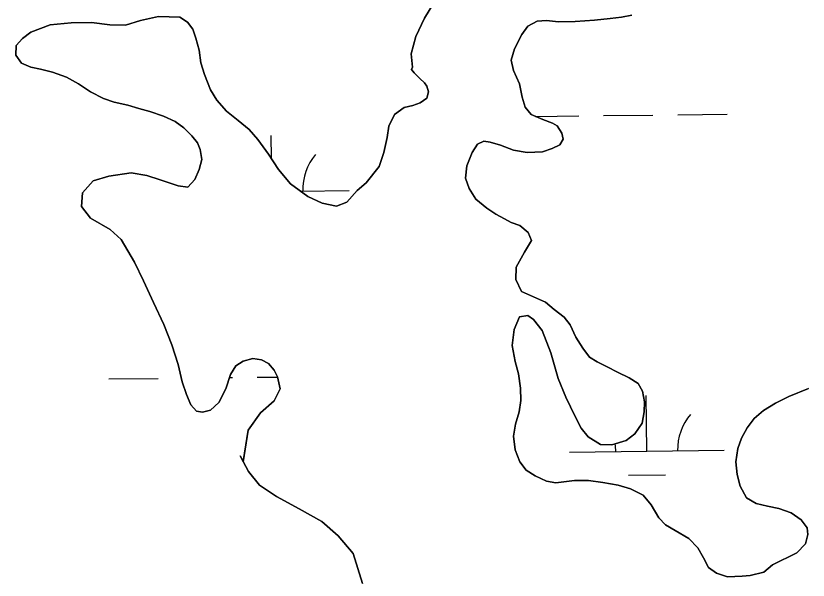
# Model space of a CAD drawing. Extents: x 3683613 to 3738215, y 469626 to 495384.
# Drawn here: x 3717851 to 3718363, y 491966 to 492331 of the extents above; entities that cross this region are included whole.
import ezdxf

# ---------------------------------------------------------------- set-up
doc = ezdxf.new("R2010")
doc.units = 0
doc.layers.add('V-TOPO-SHOR', color=7, linetype='Continuous')
doc.layers.add('V-WETL-SWMP', color=7, linetype='Continuous')

msp = doc.modelspace()

# ---------------------------------------------------------------- linework, layer by layer
at = {"layer": 'V-TOPO-SHOR'}
for points in [[(3718121.51, 492340.48), (3718114.8, 492329.5), (3718109.27, 492317.75), (3718106.21, 492306.41), (3718107.16, 492297.95), (3718106.39, 492296.38), (3718108.1, 492294.18), (3718111.89, 492290.42), (3718114.77, 492287.83), (3718116.35, 492285.62), (3718117.54, 492281.99)], [(3718117.54, 492281.99), (3718116.39, 492277.81), (3718111.98, 492274.79), (3718107.3, 492273.07), (3718101.71, 492271.74), (3718095.35, 492267.28), (3718091.88, 492259.71), (3718090.74, 492252.28), (3718088.58, 492242.76), (3718085.64, 492233.63), (3718077.1, 492223.16), (3718071.27, 492218.05), (3718064.67, 492210.59), (3718057.91, 492208.08), (3718048.78, 492209.98), (3718039.38, 492214.23), (3718028.27, 492222.38), (3718020.54, 492231.71), (3718013.97, 492241.57), (3718007.02, 492251.17), (3718001.38, 492257.65), (3717994.45, 492263.34), (3717986.73, 492269.42), (3717980.57, 492276.42), (3717976.37, 492283.16), (3717972.54, 492293.04), (3717970.28, 492300.71), (3717969.06, 492308.78), (3717967.07, 492316.58), (3717964.95, 492322.43), (3717961.67, 492326.84), (3717956.71, 492330.2), (3717942.77, 492330.51), (3717931.19, 492328.1), (3717921.44, 492324.92), (3717911.29, 492325.13), (3717899.56, 492326.63), (3717886.27, 492326.55), (3717872.74, 492325.18), (3717860.26, 492320.42), (3717854.82, 492316.49), (3717850.8, 492311.91), (3717850.58, 492305.66), (3717854.25, 492300.33), (3717860.26, 492297.76), (3717866.52, 492296.62), (3717874.34, 492294.71), (3717883.34, 492291.38), (3717891.18, 492286.99), (3717898.76, 492281.96), (3717907.25, 492277.58), (3717914.17, 492275.27), (3717923.03, 492273.23), (3717930.21, 492271.19), (3717937.25, 492269.15), (3717945.99, 492266.2), (3717953.56, 492262.73), (3717959.31, 492258.72), (3717964.29, 492253.54), (3717967.96, 492249), (3717969.81, 492244.58), (3717970.89, 492238.08), (3717969.23, 492231.68), (3717966.27, 492225.16), (3717961.74, 492220.32), (3717955.48, 492221.19), (3717943.87, 492225.04), (3717935.39, 492227.85), (3717925.22, 492229.49), (3717910.65, 492227.33), (3717900.51, 492224.28), (3717893.78, 492216.69), (3717893.05, 492207.7), (3717898.95, 492200.31), (3717911.62, 492192.82), (3717918.69, 492186.48), (3717927.23, 492171.81), (3717933.03, 492159.73), (3717939.49, 492145.71), (3717946.21, 492131.42), (3717951.49, 492118.42), (3717955.6, 492105.55), (3717958.13, 492094.37), (3717960.91, 492086.18), (3717963.81, 492079.55), (3717967.48, 492075.54), (3717971.26, 492074.78), (3717976.46, 492076.11), (3717981.91, 492080.96), (3717986.29, 492089.97), (3717989.36, 492099.23), (3717992.85, 492104.72), (3717997.52, 492107.74), (3718003.89, 492109.6), (3718009.49, 492108.72), (3718013.93, 492106.27), (3718017.73, 492101.86), (3718019.84, 492097.57), (3718021.45, 492089.9), (3718017.58, 492082.06), (3718008.77, 492074.33)], [(3718200.61, 492259.91), (3718197.61, 492261.72), (3718191.34, 492264.03), (3718183.77, 492267.24), (3718179.97, 492272.04), (3718178.11, 492278.54), (3718176.37, 492287.13), (3718172.42, 492295.7), (3718170.82, 492302.33), (3718172.99, 492309.77), (3718177.76, 492319.04), (3718181.77, 492324.4), (3718187.74, 492327.56), (3718193.73, 492328.11), (3718201.54, 492327.24), (3718212.22, 492327.43), (3718224.72, 492328.15), (3718234.87, 492329.25), (3718242.16, 492330.07), (3718248.92, 492331.54)], [(3718336.61, 492014.01), (3718343.92, 492012.49), (3718351.87, 492009.67), (3718358.41, 492005.15), (3718362.22, 491999.96), (3718362.76, 491995.67), (3718361.23, 491989.67), (3718355.66, 491983.91), (3718339.95, 491976.01), (3718334.24, 491971.29), (3718325.53, 491969.29), (3718320.19, 491968.87), (3718310.82, 491968.42), (3718303.77, 491970.73), (3718298.42, 491974.48), (3718295.26, 491980.58), (3718291.7, 491987.07), (3718285.81, 491993.16), (3718276.93, 491998.32), (3718270.66, 492002.06), (3718266.47, 492006.47), (3718261.47, 492014.9), (3718256.36, 492021.13), (3718248, 492025.25), (3718240.04, 492027.55), (3718230.14, 492029.45), (3718220.88, 492030.7), (3718211.77, 492030.65), (3718199.79, 492029.02), (3718193.67, 492030.16), (3718186.49, 492033.64), (3718180.61, 492037.38), (3718176.54, 492042.7), (3718173.5, 492050.36), (3718172.41, 492059.21), (3718173.8, 492067.16), (3718176.1, 492074.99), (3718177.1, 492082.29), (3718176.93, 492090.23), (3718175.58, 492099.6), (3718173.45, 492107.66), (3718171.57, 492117.81), (3718172.82, 492128.23), (3718176.29, 492136.46), (3718181.62, 492137.27), (3718185.28, 492134.81), (3718191.05, 492127.55), (3718196.47, 492113.26), (3718201.25, 492096.61), (3718206.26, 492084.53), (3718212.19, 492072.06), (3718216.14, 492064.53), (3718220.73, 492058.96), (3718228.57, 492053.92), (3718235.99, 492053.7), (3718245.35, 492056.49), (3718250.93, 492060.81), (3718255.58, 492067.74), (3718256.97, 492075.04), (3718257.2, 492081.56), (3718255.73, 492088.45), (3718253.09, 492093.38), (3718247.21, 492097), (3718239.77, 492100.6), (3718232.98, 492104.21), (3718226.58, 492107.43), (3718221.62, 492110.4), (3718217.16, 492116.11), (3718212.82, 492123.38), (3718209, 492131.3), (3718205.2, 492136.23), (3718198.79, 492141.27), (3718193.04, 492145.92), (3718177.5, 492152.74), (3718173.94, 492160.54), (3718174.16, 492168.48), (3718179.44, 492178.15), (3718183.96, 492185.85), (3718181.85, 492191.05), (3718176.61, 492195.45), (3718170.87, 492197.5), (3718166.56, 492199.82), (3718161.08, 492202.79), (3718155.2, 492206.66), (3718148.13, 492212.61), (3718143.8, 492219.36), (3718141.29, 492226.12), (3718142.28, 492234.07), (3718145.62, 492242.68), (3718149.11, 492248.04), (3718153.13, 492250.02), (3718157.31, 492249.26), (3718164.09, 492247.34), (3718172.31, 492244.26), (3718181.17, 492242.62), (3718191.07, 492243.19), (3718197.31, 492245.31), (3718202.37, 492247.55), (3718204.44, 492251.21), (3718203.63, 492255.24), (3718200.61, 492259.91)], [(3718363.15, 492090.21), (3718350.42, 492084.93), (3718341.85, 492080.72), (3718334.06, 492075.99), (3718327.97, 492070.74), (3718323.57, 492064.6), (3718319.83, 492057.94), (3718317.53, 492051.41), (3718316.27, 492042.81), (3718317.1, 492034.61), (3718318.96, 492027.07), (3718323.04, 492019.41), (3718329.31, 492015.8), (3718336.61, 492014.01)], [(3718008.77, 492074.33), (3718000.89, 492063.09), (3717997.48, 492042.63), (3717995.64, 492046.52), (3718001.03, 492036.53), (3718008.11, 492027.58), (3718019.22, 492020.22), (3718033.85, 492012.35), (3718048.35, 492004.23), (3718059.08, 491994.91), (3718068.65, 491983.37), (3718074.75, 491964)]]:
    msp.add_lwpolyline(points, dxfattribs=at)
at = {"layer": 'V-WETL-SWMP'}
for p, q in [((3718114.8, 492329.5), (3718121.51, 492340.48)), ((3717931.19, 492328.1), (3717942.77, 492330.51)), ((3717942.77, 492330.51), (3717956.71, 492330.2)), ((3717956.71, 492330.2), (3717961.67, 492326.84)), ((3718109.27, 492317.75), (3718114.8, 492329.5)), ((3718242.16, 492330.07), (3718234.87, 492329.25)), ((3718248.92, 492331.54), (3718242.16, 492330.07)), ((3717860.26, 492320.42), (3717872.74, 492325.18)), ((3717872.74, 492325.18), (3717886.28, 492326.55)), ((3717886.28, 492326.55), (3717899.56, 492326.63)), ((3717899.56, 492326.63), (3717911.29, 492325.13)), ((3717911.29, 492325.13), (3717921.44, 492324.92)), ((3717921.44, 492324.92), (3717931.19, 492328.1)), ((3717961.67, 492326.84), (3717964.95, 492322.43)), ((3718181.77, 492324.4), (3718177.76, 492319.04)), ((3718187.74, 492327.56), (3718181.77, 492324.4)), ((3718193.73, 492328.11), (3718187.74, 492327.56)), ((3718201.55, 492327.24), (3718193.73, 492328.11)), ((3718212.22, 492327.43), (3718201.55, 492327.24)), ((3718224.72, 492328.15), (3718212.22, 492327.43)), ((3718234.87, 492329.25), (3718224.72, 492328.15)), ((3717854.82, 492316.49), (3717860.26, 492320.42)), ((3717964.95, 492322.43), (3717967.07, 492316.58)), ((3717850.8, 492311.91), (3717854.82, 492316.49)), ((3717967.07, 492316.58), (3717969.07, 492308.78)), ((3718106.21, 492306.41), (3718109.27, 492317.75)), ((3718177.76, 492319.04), (3718172.99, 492309.77)), ((3717850.58, 492305.65), (3717850.8, 492311.91)), ((3718172.99, 492309.77), (3718170.82, 492302.33)), ((3717854.25, 492300.33), (3717850.58, 492305.65)), ((3717969.07, 492308.78), (3717970.28, 492300.71)), ((3718107.16, 492297.95), (3718106.21, 492306.41)), ((3717860.26, 492297.76), (3717854.25, 492300.33)), ((3717970.28, 492300.71), (3717972.54, 492293.04)), ((3718170.82, 492302.33), (3718172.42, 492295.7)), ((3717866.52, 492296.62), (3717860.26, 492297.76)), ((3717874.34, 492294.71), (3717866.52, 492296.62)), ((3717883.34, 492291.38), (3717874.34, 492294.71)), ((3718106.39, 492296.38), (3718107.16, 492297.95)), ((3718108.1, 492294.17), (3718106.39, 492296.38)), ((3718111.89, 492290.42), (3718108.1, 492294.17)), ((3718172.42, 492295.7), (3718176.37, 492287.13)), ((3717891.18, 492286.99), (3717883.34, 492291.38)), ((3717972.54, 492293.04), (3717976.37, 492283.16)), ((3718114.77, 492287.83), (3718111.89, 492290.42)), ((3717898.76, 492281.96), (3717891.18, 492286.99)), ((3718116.35, 492285.63), (3718114.77, 492287.83)), ((3718117.54, 492281.99), (3718116.35, 492285.63)), ((3718176.37, 492287.13), (3718178.11, 492278.54)), ((3717907.25, 492277.58), (3717898.76, 492281.96)), ((3717976.37, 492283.16), (3717980.57, 492276.42)), ((3718116.39, 492277.81), (3718117.54, 492281.99)), ((3718178.11, 492278.54), (3718179.97, 492272.04)), ((3717914.16, 492275.27), (3717907.25, 492277.58)), ((3717923.03, 492273.23), (3717914.16, 492275.27)), ((3717930.2, 492271.19), (3717923.03, 492273.23)), ((3717980.57, 492276.42), (3717986.73, 492269.42)), ((3718101.71, 492271.74), (3718107.3, 492273.07)), ((3718107.3, 492273.07), (3718111.98, 492274.79)), ((3718111.98, 492274.79), (3718116.39, 492277.81)), ((3717937.25, 492269.15), (3717930.2, 492271.19)), ((3717945.99, 492266.2), (3717937.25, 492269.15)), ((3717986.73, 492269.42), (3717994.45, 492263.34)), ((3718095.35, 492267.28), (3718101.71, 492271.74)), ((3718179.97, 492272.04), (3718183.77, 492267.24)), ((3717953.56, 492262.72), (3717945.99, 492266.2)), ((3717959.31, 492258.72), (3717953.56, 492262.72)), ((3717994.45, 492263.34), (3718001.38, 492257.65)), ((3718091.88, 492259.71), (3718095.35, 492267.28)), ((3718183.77, 492267.24), (3718191.34, 492264.03)), ((3718186.73, 492265.99), (3718214.62, 492266.31)), ((3718191.34, 492264.03), (3718197.61, 492261.72)), ((3718230.62, 492266.5), (3718262.62, 492266.87)), ((3718278.62, 492267.06), (3718310.62, 492267.43)), ((3717964.29, 492253.54), (3717959.31, 492258.72)), ((3718001.38, 492257.65), (3718007.02, 492251.17)), ((3718090.74, 492252.28), (3718091.88, 492259.71)), ((3718197.61, 492261.72), (3718200.61, 492259.91)), ((3718200.61, 492259.91), (3718203.63, 492255.24)), ((3717967.96, 492249), (3717964.29, 492253.54)), ((3718015.87, 492238.72), (3718015.7, 492253.57)), ((3718203.63, 492255.24), (3718204.44, 492251.21)), ((3717969.81, 492244.58), (3717967.96, 492249)), ((3718007.02, 492251.17), (3718013.97, 492241.57)), ((3718088.58, 492242.76), (3718090.74, 492252.28)), ((3718149.11, 492248.04), (3718145.62, 492242.68)), ((3718153.13, 492250.02), (3718149.11, 492248.04)), ((3718157.31, 492249.26), (3718153.13, 492250.02)), ((3718164.09, 492247.34), (3718157.31, 492249.26)), ((3718172.31, 492244.26), (3718164.09, 492247.34)), ((3718202.37, 492247.55), (3718197.31, 492245.31)), ((3718204.44, 492251.21), (3718202.37, 492247.55)), ((3717970.89, 492238.08), (3717969.81, 492244.58)), ((3718085.64, 492233.63), (3718088.58, 492242.76)), ((3718145.62, 492242.68), (3718142.28, 492234.07)), ((3718181.17, 492242.62), (3718172.31, 492244.26)), ((3718191.07, 492243.19), (3718181.17, 492242.62)), ((3718197.31, 492245.31), (3718191.07, 492243.19)), ((3717969.23, 492231.69), (3717970.89, 492238.08)), ((3718013.97, 492241.57), (3718020.54, 492231.71)), ((3718077.1, 492223.16), (3718085.64, 492233.63)), ((3718142.28, 492234.07), (3718141.29, 492226.12)), ((3717900.51, 492224.28), (3717910.65, 492227.33)), ((3717910.65, 492227.33), (3717925.22, 492229.49)), ((3717925.22, 492229.49), (3717935.39, 492227.85)), ((3717935.39, 492227.85), (3717943.87, 492225.04)), ((3717966.27, 492225.16), (3717969.23, 492231.69)), ((3718020.54, 492231.71), (3718028.27, 492222.37)), ((3717893.78, 492216.69), (3717900.51, 492224.28)), ((3717943.87, 492225.04), (3717955.48, 492221.19)), ((3717961.74, 492220.32), (3717966.27, 492225.16)), ((3718028.27, 492222.37), (3718039.38, 492214.23)), ((3718071.27, 492218.05), (3718077.1, 492223.16)), ((3718141.29, 492226.12), (3718143.8, 492219.36)), ((3717893.05, 492207.7), (3717893.78, 492216.69)), ((3717955.48, 492221.19), (3717961.74, 492220.32)), ((3718034.54, 492217.78), (3718066.11, 492218.15)), ((3718064.67, 492210.59), (3718071.27, 492218.05)), ((3718143.8, 492219.36), (3718148.13, 492212.61)), ((3718039.38, 492214.23), (3718048.78, 492209.98)), ((3718148.13, 492212.61), (3718155.2, 492206.66)), ((3717898.95, 492200.31), (3717893.05, 492207.7)), ((3718048.78, 492209.98), (3718057.91, 492208.08)), ((3718057.91, 492208.08), (3718064.67, 492210.59)), ((3718155.2, 492206.66), (3718161.08, 492202.79)), ((3718161.08, 492202.79), (3718166.56, 492199.82)), ((3717911.62, 492192.82), (3717898.95, 492200.31)), ((3718166.56, 492199.82), (3718170.87, 492197.5)), ((3718170.87, 492197.5), (3718176.61, 492195.45)), ((3717918.69, 492186.48), (3717911.62, 492192.82)), ((3718176.61, 492195.45), (3718181.85, 492191.05)), ((3718181.85, 492191.05), (3718183.96, 492185.85)), ((3717927.23, 492171.81), (3717918.69, 492186.48)), ((3718183.96, 492185.85), (3718179.44, 492178.15)), ((3718179.44, 492178.15), (3718174.16, 492168.48)), ((3717933.03, 492159.73), (3717927.23, 492171.81)), ((3718174.16, 492168.48), (3718173.94, 492160.54)), ((3718173.94, 492160.54), (3718177.5, 492152.74)), ((3717939.49, 492145.7), (3717933.03, 492159.73)), ((3718177.5, 492152.74), (3718193.03, 492145.92)), ((3717946.21, 492131.42), (3717939.49, 492145.7)), ((3718193.03, 492145.92), (3718198.79, 492141.27)), ((3718198.79, 492141.27), (3718205.2, 492136.22)), ((3718176.29, 492136.46), (3718172.82, 492128.23)), ((3718181.62, 492137.27), (3718176.29, 492136.46)), ((3718185.28, 492134.81), (3718181.62, 492137.27)), ((3718191.05, 492127.55), (3718185.28, 492134.81)), ((3718205.2, 492136.22), (3718209, 492131.3)), ((3717951.49, 492118.42), (3717946.21, 492131.42)), ((3718209, 492131.3), (3718212.82, 492123.37)), ((3718172.82, 492128.23), (3718171.57, 492117.81)), ((3718196.47, 492113.26), (3718191.05, 492127.55)), ((3718212.82, 492123.37), (3718217.16, 492116.11)), ((3717955.6, 492105.55), (3717951.49, 492118.42)), ((3718171.57, 492117.81), (3718173.45, 492107.66)), ((3718217.16, 492116.11), (3718221.62, 492110.4)), ((3718003.89, 492109.6), (3717997.52, 492107.74)), ((3718009.49, 492108.71), (3718003.89, 492109.6)), ((3718201.25, 492096.61), (3718196.47, 492113.26)), ((3718221.62, 492110.4), (3718226.58, 492107.43)), ((3717958.13, 492094.37), (3717955.6, 492105.55)), ((3717992.84, 492104.72), (3717989.36, 492099.23)), ((3717997.52, 492107.74), (3717992.84, 492104.72)), ((3718013.93, 492106.26), (3718009.49, 492108.71)), ((3718017.73, 492101.86), (3718013.93, 492106.26)), ((3718173.45, 492107.66), (3718175.58, 492099.6)), ((3718226.58, 492107.43), (3718232.98, 492104.21)), ((3718232.98, 492104.21), (3718239.77, 492100.6)), ((3717989.36, 492099.23), (3717986.28, 492089.96)), ((3718019.84, 492097.57), (3718017.73, 492101.86)), ((3718175.58, 492099.6), (3718176.93, 492090.23)), ((3718239.77, 492100.6), (3718247.22, 492097)), ((3717910.67, 492096.26), (3717942.67, 492096.63)), ((3717960.91, 492086.18), (3717958.13, 492094.37)), ((3717988.68, 492097.17), (3717990.67, 492097.19)), ((3718006.67, 492097.38), (3718019.85, 492097.53)), ((3718021.45, 492089.9), (3718019.84, 492097.57)), ((3718206.26, 492084.53), (3718201.25, 492096.61)), ((3718247.22, 492097), (3718253.1, 492093.38)), ((3717986.28, 492089.96), (3717981.91, 492080.96)), ((3718017.58, 492082.06), (3718021.45, 492089.9)), ((3718176.93, 492090.23), (3718177.11, 492082.29)), ((3718253.1, 492093.38), (3718255.73, 492088.45)), ((3718350.42, 492084.93), (3718363.15, 492090.21)), ((3717963.81, 492079.55), (3717960.91, 492086.18)), ((3718212.19, 492072.06), (3718206.26, 492084.53)), ((3718255.73, 492088.45), (3718257.2, 492081.56)), ((3718258.56, 492049.57), (3718258.14, 492085.56)), ((3718341.85, 492080.72), (3718350.42, 492084.93)), ((3717967.48, 492075.54), (3717963.81, 492079.55)), ((3717981.91, 492080.96), (3717976.46, 492076.11)), ((3718008.77, 492074.33), (3718017.58, 492082.06)), ((3718177.11, 492082.29), (3718176.1, 492074.99)), ((3718257.2, 492081.56), (3718256.97, 492075.04)), ((3718334.06, 492075.99), (3718341.85, 492080.72)), ((3717971.26, 492074.78), (3717967.48, 492075.54)), ((3717976.46, 492076.11), (3717971.26, 492074.78)), ((3718000.89, 492063.09), (3718008.77, 492074.33)), ((3718176.1, 492074.99), (3718173.8, 492067.16)), ((3718256.97, 492075.04), (3718255.58, 492067.74)), ((3718327.97, 492070.74), (3718334.06, 492075.99)), ((3718216.14, 492064.53), (3718212.19, 492072.06)), ((3718323.58, 492064.6), (3718327.97, 492070.74)), ((3717997.54, 492042.99), (3718000.89, 492063.09)), ((3718173.8, 492067.16), (3718172.41, 492059.21)), ((3718220.73, 492058.96), (3718216.14, 492064.53)), ((3718255.58, 492067.74), (3718250.93, 492060.81)), ((3718319.84, 492057.94), (3718323.58, 492064.6)), ((3718172.41, 492059.21), (3718173.5, 492050.36)), ((3718228.57, 492053.92), (3718220.73, 492058.96)), ((3718250.93, 492060.81), (3718245.35, 492056.49)), ((3718317.53, 492051.41), (3718319.84, 492057.94)), ((3718235.99, 492053.7), (3718228.57, 492053.92)), ((3718245.35, 492056.49), (3718235.99, 492053.7)), ((3718173.5, 492050.36), (3718176.54, 492042.7)), ((3718208.56, 492048.98), (3718308.55, 492050.15)), ((3718316.27, 492042.81), (3718317.53, 492051.41)), ((3718001.03, 492036.52), (3717997.54, 492042.99)), ((3718176.54, 492042.7), (3718180.61, 492037.38)), ((3718317.1, 492034.61), (3718316.27, 492042.81)), ((3718180.61, 492037.38), (3718186.49, 492033.63)), ((3718008.11, 492027.58), (3718001.03, 492036.52)), ((3718186.49, 492033.63), (3718193.67, 492030.16)), ((3718246.74, 492034), (3718270.74, 492034.27)), ((3718318.96, 492027.07), (3718317.1, 492034.61)), ((3718019.22, 492020.22), (3718008.11, 492027.58)), ((3718193.67, 492030.16), (3718199.8, 492029.02)), ((3718199.8, 492029.02), (3718211.77, 492030.65)), ((3718211.77, 492030.65), (3718220.88, 492030.7)), ((3718220.88, 492030.7), (3718230.14, 492029.45)), ((3718230.14, 492029.45), (3718240.04, 492027.55)), ((3718240.04, 492027.55), (3718248, 492025.25)), ((3718323.04, 492019.41), (3718318.96, 492027.07)), ((3718248, 492025.25), (3718256.36, 492021.13)), ((3718033.85, 492012.35), (3718019.22, 492020.22)), ((3718256.36, 492021.13), (3718261.47, 492014.9)), ((3718329.31, 492015.8), (3718323.04, 492019.41)), ((3718048.35, 492004.23), (3718033.85, 492012.35)), ((3718261.47, 492014.9), (3718266.47, 492006.47)), ((3718336.61, 492014.01), (3718329.31, 492015.8)), ((3718343.92, 492012.49), (3718336.61, 492014.01)), ((3718351.87, 492009.67), (3718343.92, 492012.49)), ((3718358.41, 492005.15), (3718351.87, 492009.67)), ((3718059.08, 491994.91), (3718048.35, 492004.23)), ((3718266.47, 492006.47), (3718270.66, 492002.06)), ((3718270.66, 492002.06), (3718276.93, 491998.32)), ((3718362.22, 491999.96), (3718358.41, 492005.15)), ((3718276.93, 491998.32), (3718285.81, 491993.16)), ((3718362.76, 491995.67), (3718362.22, 491999.96)), ((3718068.65, 491983.37), (3718059.08, 491994.91)), ((3718285.81, 491993.16), (3718291.7, 491987.07)), ((3718361.23, 491989.67), (3718362.76, 491995.67)), ((3718291.7, 491987.07), (3718295.26, 491980.58)), ((3718355.66, 491983.91), (3718361.23, 491989.67)), ((3718074.75, 491964), (3718068.65, 491983.37)), ((3718339.95, 491976.01), (3718355.66, 491983.91)), ((3718295.26, 491980.58), (3718298.42, 491974.48)), ((3718334.24, 491971.29), (3718339.95, 491976.01)), ((3718298.42, 491974.48), (3718303.78, 491970.73)), ((3718303.78, 491970.73), (3718310.82, 491968.42)), ((3718325.53, 491969.29), (3718334.24, 491971.29)), ((3718310.82, 491968.42), (3718320.19, 491968.87)), ((3718320.19, 491968.87), (3718325.53, 491969.29))]:
    msp.add_line(p, q, dxfattribs=at)
for centre, start, end in [((3718071.35, 492218.69), 139.8949, 181.4385), ((3718313.79, 492050.68), 139.8949, 181.4385), ((3718203.31, 492049.4), 359.8949, 8.0946)]:
    msp.add_arc(centre, 35.25, start, end, dxfattribs=at)

doc.saveas('drawing.dxf')
